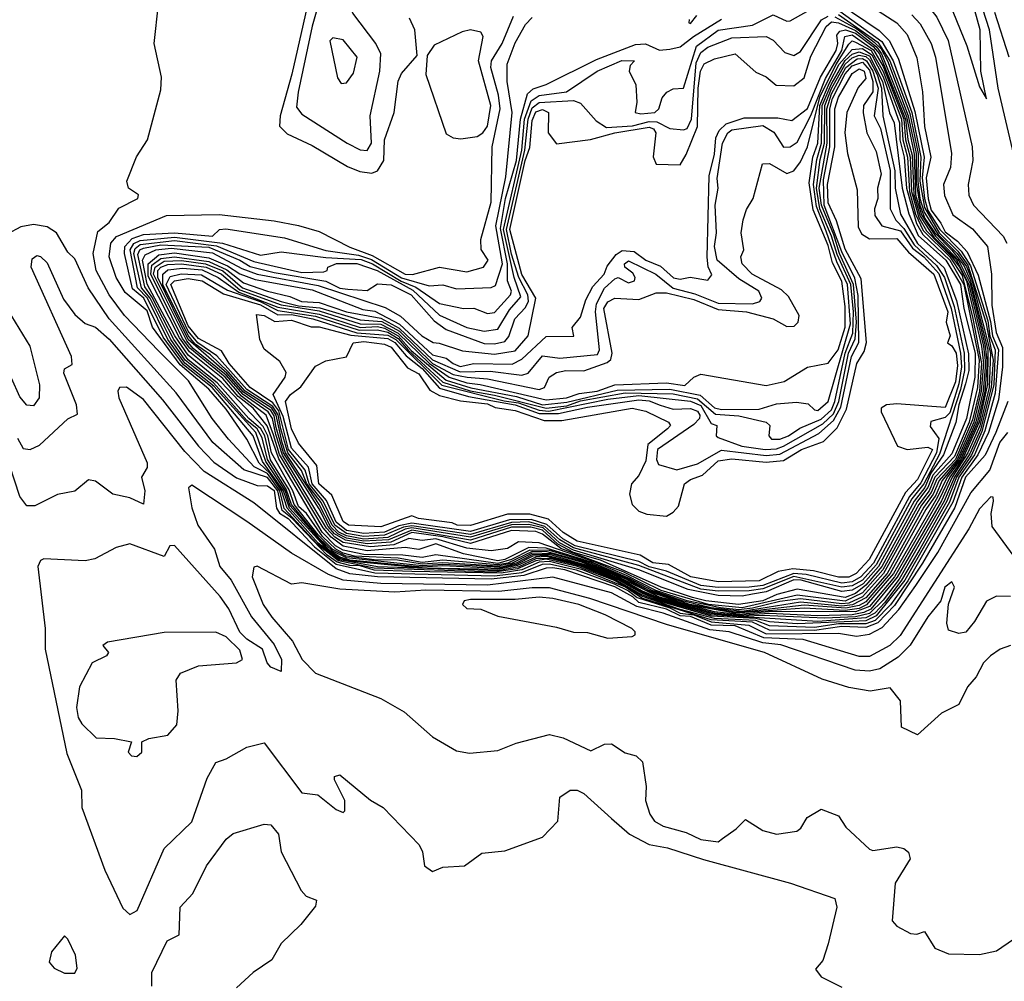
# Model space of a CAD drawing. Extents: x 1552033 to 1694788, y 811965 to 917215.
# Tile 325 of 632: x 1625705 to 1628567, y 883639 to 886434. Entities that reach past the tile are written whole.
import ezdxf

# ---------------------------------------------------------------- set-up
doc = ezdxf.new("R2010")
doc.units = 0

msp = doc.modelspace()

# ---------------------------------------------------------------- linework, layer by layer
at = {"layer": '0CON20XD'}
for points in [[(1628606, 885996), (1628549.5, 886235), (1628523.8, 886405), (1628504.8, 886465), (1628486.3, 886575), (1628479.3, 886589.3), (1628445, 886608.7), (1628356.2, 886616.2), (1628205, 886626.5), (1628155.3, 886614.7), (1628152.7, 886605), (1628170, 886585), (1628326.8, 886486.8), (1628354, 886464), (1628371.4, 886441.4), (1628404, 886374), (1628474.2, 886065), (1628475.4, 886024.6), (1628461.7, 885955), (1628464.1, 885924.1), (1628477.3, 885895), (1628563.8, 885805), (1628574.7, 885785)], [(1628298.5, 886448.5), (1628322.6, 886422.6), (1628354.6, 886365), (1628366.9, 886325), (1628413.5, 886045), (1628411.1, 886005), (1628390.4, 885955), (1628393.2, 885923.2), (1628417.5, 885867.5), (1628475, 885826.7), (1628518, 885775), (1628530.2, 885695), (1628530.6, 885605), (1628543.4, 885525), (1628561.9, 885481.9), (1628561.7, 885425), (1628550.2, 885329.8), (1628521.6, 885235), (1628490.5, 885169.5), (1628443.5, 885105), (1628417.9, 885032.1), (1628286.9, 884803.1), (1628236.7, 884733.3), (1628191.6, 884688.4), (1628165, 884678.8), (1628085, 884678.8), (1628015, 884668.2), (1627885, 884672.7), (1627845, 884688.3), (1627725, 884694.2), (1627625, 884719.8), (1627515, 884757.8), (1627433.9, 884803.9), (1627326.4, 884845), (1627235, 884866.1), (1627205, 884861.7), (1627152, 884838), (1627085, 884828.5), (1626735, 884839.8), (1626631.1, 884861.1), (1626569.9, 884909.9), (1626474, 885014), (1626461.3, 885065), (1626425.4, 885115), (1626386.6, 885135), (1626311.4, 885215), (1626264, 885275), (1626195.3, 885385), (1626109.5, 885470.5), (1626009, 885575), (1625965.1, 885635), (1625927.1, 885705), (1625918.4, 885755), (1625931.6, 885818.4), (1625964.7, 885845), (1625993.1, 885886.9), (1626048, 885915), (1626050, 885925), (1626021.2, 885945), (1626016.2, 885965), (1626044.1, 886035.9), (1626076.7, 886085), (1626115, 886230), (1626117.1, 886267.1), (1626095.7, 886365), (1626121.1, 886595)], [(1628515, 886204), (1628499, 886285), (1628497, 886405), (1628453.8, 886563.8), (1628437.4, 886577.4), (1628405, 886581.9), (1628315, 886581.7), (1628295, 886576.4), (1628296.8, 886565), (1628310.4, 886555), (1628382.7, 886512.7), (1628409.1, 886479.1), (1628458.3, 886358.3), (1628495, 886239.2), (1628515, 886204)], [(1626562.2, 886567.8), (1626495.8, 886275.8), (1626462.1, 886155), (1626460, 886125), (1626482.2, 886102.2), (1626555, 886068.3), (1626658, 886008), (1626693.2, 885993.2), (1626728.6, 885988.6)], [(1626715, 886053.8), (1626727.6, 886075), (1626723.4, 886155), (1626751.3, 886285), (1626754.5, 886335), (1626739.8, 886365), (1626673.1, 886453.1), (1626625.2, 886555.2), (1626605, 886564.1), (1626591.6, 886545), (1626555.5, 886415.5), (1626513.9, 886223.9), (1626509.9, 886179.9), (1626525, 886159.6), (1626656.8, 886075), (1626695, 886055.9), (1626715, 886053.8)], [(1628065, 886548.6), (1628255, 886425.4), (1628285, 886391), (1628313.3, 886323.3), (1628329.2, 886225), (1628335, 886124.3), (1628353.6, 886035), (1628339.9, 885975), (1628346.1, 885913.9), (1628355, 885881), (1628383, 885843), (1628395, 885817.6), (1628431.2, 885791.1), (1628459.3, 885759.3), (1628491.4, 885691.4), (1628527.5, 885557.5), (1628532.6, 885515), (1628550.3, 885475), (1628541.1, 885348.9), (1628511, 885239), (1628480.2, 885169.8), (1628435.5, 885105), (1628408, 885032), (1628278.1, 884805), (1628195, 884701.4), (1628165, 884687.6), (1628125, 884684.9), (1627965, 884678.2)], [(1628048.1, 886508.1), (1628203.1, 886403.1), (1628233.1, 886373), (1628259.8, 886319.7), (1628307.4, 886167.4), (1628333.9, 886035), (1628328.1, 885975), (1628335.2, 885914.8), (1628345, 885880), (1628379.8, 885825), (1628441.7, 885761.7), (1628469.2, 885719.2), (1628519, 885559), (1628525, 885514.5), (1628540.7, 885475), (1628537.2, 885372.8), (1628502.3, 885237.7), (1628471.5, 885168.5), (1628428.7, 885105), (1628400.6, 885035), (1628322.1, 884895), (1628268.8, 884805), (1628219.9, 884740.1), (1628190.9, 884709.1), (1628165, 884695.8), (1628025, 884685)], [(1628025, 884701.6), (1627885, 884708), (1627795, 884702.5), (1627725, 884709.6), (1627565, 884753.3), (1627515, 884773.3), (1627456.7, 884806.7), (1627357.3, 884847.3), (1627245, 884879.6), (1627195, 884879.2), (1627147.9, 884855), (1627105, 884843.1), (1626935, 884851.1), (1626875, 884847.1), (1626655, 884870.4), (1626615, 884889.5), (1626575, 884927.1), (1626495.2, 885025), (1626479.8, 885069.8), (1626425, 885155.6), (1626409.5, 885219.5), (1626395.2, 885245), (1626365, 885269.6), (1626268.6, 885378.6), (1626185.7, 885445), (1626143.8, 885505), (1626083.6, 885625), (1626058.9, 885655), (1626036.7, 885755), (1626040.7, 885769.3), (1626055, 885780.5), (1626155, 885792.2), (1626277.2, 885777.2), (1626385, 885731.8), (1626525, 885699.6), (1626588.9, 885701.1), (1626598.7, 885705), (1626600.8, 885715), (1626625.4, 885725.4), (1626685, 885726), (1626744.4, 885705), (1626848, 885648), (1626925, 885575.7), (1627005, 885539.7), (1627055, 885529.2), (1627095, 885534.6), (1627128.8, 885591.2), (1627161.6, 885628.4), (1627142.5, 885685), (1627111.2, 885825), (1627164.4, 886055), (1627172.3, 886145), (1627191.8, 886198.2), (1627215, 886213.9), (1627294.4, 886225), (1627383.2, 886285), (1627455, 886316), (1627492.5, 886315), (1627479.3, 886300.7), (1627476.7, 886285), (1627496.2, 886245), (1627498.8, 886195), (1627493.8, 886165), (1627510.6, 886160.6), (1627551.1, 886165), (1627562.5, 886175), (1627572.8, 886207.2), (1627585.9, 886224.1), (1627605, 886233.6), (1627635, 886235.3), (1627672.5, 886357.5), (1627735, 886403.6), (1627835, 886418.1), (1627895, 886448), (1627935, 886430), (1627945, 886431.1), (1628015, 886470.6)], [(1627965, 884678.2), (1627885, 884684.3), (1627845, 884694.3), (1627715, 884700.5), (1627564.1, 884744.1), (1627513.1, 884763.1), (1627435, 884807.1), (1627335, 884845.8), (1627245, 884868.8), (1627205, 884867.6), (1627155.9, 884844.1), (1627095, 884832.5), (1626745, 884844.3), (1626634.4, 884864.4), (1626572.8, 884912.8), (1626481.9, 885015), (1626466.2, 885066.2), (1626433.1, 885115), (1626401, 885145), (1626365.1, 885215), (1626305, 885302.6), (1626255, 885360.5), (1626170.8, 885430.8), (1626090.6, 885540.7), (1626075, 885587.9), (1626011.8, 885641.8), (1625985.5, 885685), (1625964.9, 885745), (1625969.6, 885785), (1625985.8, 885804.2), (1626132, 885865), (1626285, 885868.3), (1626445, 885850), (1626515, 885836.1), (1626575, 885818.6), (1626665, 885772.9), (1626729.3, 885749.3), (1626825, 885694.7), (1626846.4, 885693.6), (1626925, 885714.9), (1627005, 885701.3), (1627053.6, 885715), (1627067.1, 885735), (1627046.7, 885766.7), (1627045.5, 885795), (1627075, 885904.4), (1627078.7, 886065), (1627101.5, 886175), (1627096.9, 886215), (1627074.2, 886295), (1627076.4, 886315), (1627107.6, 886365), (1627139.9, 886445)], [(1628025, 884685), (1627715, 884704.8), (1627565, 884747.1), (1627515, 884766.2), (1627445, 884805.9), (1627345.5, 884845.5), (1627236.3, 884873.7), (1627205, 884872.5), (1627152.3, 884847.7), (1627095, 884836), (1626875, 884840), (1626665, 884860.1), (1626635, 884868.4), (1626601.4, 884891.4), (1626489, 885015), (1626471.8, 885065), (1626410.4, 885150.4), (1626383.7, 885225), (1626264, 885365), (1626180.8, 885430.8), (1626121.8, 885511.8), (1626065.6, 885625), (1626032.3, 885652.3), (1626009.3, 885755), (1626010.4, 885775), (1626031.9, 885798.1), (1626065, 885810), (1626155, 885815.2), (1626264.8, 885805.2), (1626285.9, 885824.1), (1626303.9, 885826.1), (1626475, 885800.2), (1626595, 885763.6), (1626689.7, 885749.7), (1626727.3, 885737.3), (1626815, 885684.2), (1626895, 885661.2), (1626935, 885663.9), (1626975, 885652.3), (1627075, 885655.9), (1627088.3, 885661.7), (1627108.6, 885725), (1627089.2, 885835), (1627117.7, 885977.7), (1627136.4, 886165), (1627122.1, 886255), (1627122, 886305), (1627145, 886367.4), (1627175, 886420.4), (1627195, 886440.9)], [(1627795, 884705.3), (1627725, 884712.9), (1627565, 884756.4), (1627438.1, 884818.1), (1627337.8, 884857.8), (1627251.8, 884881.8), (1627195, 884883.9), (1627136.1, 884855), (1627095.8, 884845.8), (1626935, 884856), (1626875, 884851.5), (1626803.3, 884863.3), (1626735, 884864.5), (1626653.5, 884875), (1626615, 884894.5), (1626572.6, 884937.4), (1626502.3, 885025), (1626487.9, 885067.9), (1626434, 885155), (1626417, 885225), (1626406.1, 885245), (1626371.2, 885275), (1626279, 885379), (1626195, 885445.5), (1626152.9, 885505), (1626089.3, 885629.3), (1626068.2, 885658.2), (1626047.8, 885752.2), (1626053.9, 885765), (1626065, 885770.4), (1626115, 885780), (1626255, 885772.8), (1626345, 885735.5), (1626375, 885717.1), (1626445, 885699.3), (1626595, 885674.6), (1626635, 885654.2), (1626658.6, 885651.4), (1626715, 885647.6), (1626745, 885666.2), (1626785, 885663.8), (1626842.5, 885635), (1626909.3, 885559.3), (1626944.2, 885534.2), (1627055, 885493.5), (1627085, 885491.8), (1627115, 885499.4), (1627126.8, 885513.2), (1627143.9, 885565), (1627175, 885598), (1627183.8, 885616.2), (1627181.7, 885635), (1627155.9, 885685), (1627135, 885752.8), (1627119.7, 885825), (1627173.6, 886055), (1627182.6, 886145), (1627195, 886178.4), (1627215, 886193.5), (1627315, 886199.4), (1627335, 886191.7), (1627380.8, 886140.8), (1627411, 886121), (1627486.1, 886126.1), (1627535, 886138.3), (1627557.5, 886137.5), (1627595, 886118.4), (1627634.1, 886114.1), (1627645, 886118.1), (1627657.6, 886145), (1627671.1, 886308.9), (1627685, 886338.9), (1627705, 886354.8), (1627775, 886381.6), (1627875, 886385.9), (1627894.8, 886375), (1627928.8, 886338.8), (1627955, 886330), (1627975, 886342.3), (1628035.9, 886434.1), (1628055, 886444.6)], [(1626728.6, 885988.6), (1626745, 885994.8), (1626763.2, 886025), (1626765.1, 886085), (1626793, 886165), (1626805, 886256), (1626815, 886277.5), (1626860, 886330), (1626853.6, 886405), (1626838.3, 886438.3)], [(1627650.8, 886435), (1627650, 886425), (1627655, 886422.9), (1627673.3, 886446.7)], [(1628075, 886443), (1628138.1, 886408.1), (1628189.1, 886369.1), (1628209.3, 886349.3), (1628227.6, 886315), (1628288.1, 886155), (1628310.7, 886045), (1628310.9, 885960.9), (1628321.8, 885895), (1628336.6, 885856.6), (1628365.2, 885815), (1628414.8, 885764.8), (1628449.9, 885719.9), (1628468.4, 885678.4), (1628519.3, 885475), (1628518.7, 885375), (1628493.7, 885265), (1628445.1, 885155), (1628408.4, 885105), (1628378.7, 885041.3), (1628247.6, 884815), (1628175, 884729), (1628135, 884713.4), (1627893.8, 884713.8), (1627795, 884705.3)], [(1628085, 886449.7), (1628199.4, 886369.4), (1628234.7, 886315), (1628292.1, 886162.1), (1628316.7, 886045), (1628315.6, 885965), (1628321.8, 885915), (1628334.1, 885875), (1628375, 885809.9), (1628430.5, 885755), (1628456.9, 885716.9), (1628471.6, 885681.6), (1628527.2, 885465), (1628523, 885365), (1628495.8, 885254.2), (1628461.6, 885175), (1628415.3, 885105), (1628384.2, 885035.8), (1628256.1, 884813.9), (1628178.8, 884721.2), (1628159.1, 884710.9), (1628125, 884704.9), (1628025, 884701.6)], [(1628089.5, 886459.5), (1628210.8, 886370.8), (1628243.9, 886315), (1628298.3, 886165), (1628324.8, 886035), (1628321.5, 885965), (1628335, 885888.4), (1628377.5, 885815), (1628432, 885762), (1628460.9, 885720.9), (1628513.1, 885555), (1628535.3, 885445), (1628529.3, 885365), (1628497.6, 885242.4), (1628467, 885173), (1628422, 885105), (1628392.2, 885035), (1628261.7, 884808.3), (1628215, 884747.2), (1628175, 884708.4), (1628135, 884699.1), (1628045, 884694.7)], [(1628581.5, 886325), (1628539.7, 886455)], [(1628045, 884694.7), (1627862.8, 884702.8), (1627795, 884699.7), (1627715, 884708.1), (1627565, 884750.2), (1627515, 884769.8), (1627445, 884808.9), (1627347.7, 884847.7), (1627237.1, 884877.1), (1627196.5, 884875), (1627149, 884851), (1627095, 884839.2), (1626935, 884846.7), (1626875, 884843.3), (1626665, 884863.7), (1626635, 884872.5), (1626603.9, 884893.9), (1626524.1, 884985), (1626491.3, 885021.3), (1626476.2, 885066.2), (1626419.9, 885149.9), (1626391.2, 885235), (1626269.1, 885369.1), (1626185, 885435.8), (1626135.4, 885505), (1626075.9, 885625), (1626047.4, 885655), (1626025.8, 885765), (1626036.4, 885783.6), (1626055, 885793), (1626155, 885802.4), (1626294.7, 885784.7), (1626405, 885750.2), (1626465, 885760), (1626595, 885742.9), (1626697, 885737), (1626730.2, 885725), (1626814.1, 885674.1), (1626856.8, 885656.8), (1626925, 885609.4), (1626995, 885595.4), (1627025, 885596.1), (1627065, 885580), (1627085, 885582.9), (1627131.7, 885635), (1627134.2, 885645), (1627122.6, 885675), (1627123.3, 885725), (1627102.4, 885827.6), (1627117.4, 885915), (1627148.8, 886025), (1627160.4, 886145), (1627181.5, 886218.5), (1627197.1, 886232.9), (1627235, 886246), (1627381.7, 886318.3), (1627495, 886362.6), (1627524.1, 886364.1), (1627565, 886346.2), (1627595, 886348.2), (1627625, 886355.8), (1627664.1, 886385), (1627745, 886436)], [(1627785, 884709.1), (1627641.5, 884735), (1627525.8, 884775), (1627468, 884808), (1627347.6, 884857.6), (1627237.9, 884887.9), (1627195, 884889), (1627123.8, 884855), (1627095, 884849.9), (1626935, 884863.3), (1626875, 884857), (1626805, 884869.5), (1626678.5, 884875), (1626645, 884884.1), (1626623.4, 884895), (1626585, 884931.8), (1626538.7, 884998.7), (1626515, 885019.8), (1626499, 885065), (1626436.9, 885175), (1626426.3, 885225), (1626412.2, 885252.2), (1626290.9, 885380.9), (1626195, 885459.2), (1626156, 885515), (1626075.7, 885665.7), (1626061.6, 885735), (1626069.5, 885750.5), (1626101, 885765), (1626145, 885770), (1626265, 885756.5), (1626350.7, 885710.7), (1626395, 885694.5), (1626572.1, 885662), (1626767.7, 885597.7), (1626812.3, 885572.3), (1626873.4, 885515), (1626906.4, 885496.4), (1626923.9, 885493.9), (1626991.8, 885471.8), (1627085, 885461.8), (1627145, 885471.8), (1627182.5, 885515), (1627204.8, 885625), (1627165, 885694), (1627130, 885825), (1627174, 886025), (1627187.5, 886062.5), (1627195, 886140.9), (1627205, 886166.8), (1627225, 886173.7), (1627242.4, 886165), (1627241, 886105), (1627265, 886073.7), (1627363.8, 886086.2), (1627434.6, 886105.4), (1627535, 886122), (1627547.5, 886117.5), (1627553.7, 886105), (1627546.1, 886036.1), (1627555, 886014.2), (1627625, 886012.7), (1627642.2, 886042.2), (1627675.7, 886124.3), (1627677.3, 886235), (1627684.4, 886285), (1627695, 886306.1), (1627725, 886320.3), (1627785, 886335.2), (1627845, 886282), (1627875, 886268.2), (1627904.1, 886244.1), (1627955, 886242), (1627985, 886265.2), (1628005, 886328.1), (1628048.9, 886415), (1628065, 886427.9), (1628085, 886425.2), (1628135, 886402.5), (1628195.7, 886355.7), (1628210.6, 886335), (1628283.2, 886153.2), (1628305, 886043.5), (1628309.1, 885925), (1628326.8, 885866.8), (1628366.9, 885805), (1628435, 885733.5), (1628467.6, 885667.6), (1628511.9, 885485), (1628517.4, 885435), (1628510.4, 885355), (1628489, 885265), (1628440.2, 885155), (1628401.2, 885105), (1628373.3, 885046.7), (1628244.8, 884825), (1628166.7, 884733.3), (1628145, 884723.1), (1628105, 884716.9), (1627985, 884723.5), (1627855, 884714.4), (1627785, 884709.1)], [(1627785, 884712.2), (1627652.9, 884735), (1627534, 884775), (1627470.4, 884810.3), (1627357.3, 884857.3), (1627245, 884891.4), (1627187.4, 884892.6), (1627134.7, 884865), (1627095, 884854), (1626915, 884879.3), (1626875, 884871.4), (1626818.4, 884878.4), (1626705, 884880), (1626645, 884893), (1626622.9, 884905), (1626584.3, 884945), (1626457.9, 885157.8), (1626441.3, 885205), (1626424.1, 885254.1), (1626383.1, 885305), (1626339.4, 885339.4), (1626295, 885391.1), (1626198.8, 885468.8), (1626169.2, 885509.2), (1626078.7, 885688.7), (1626078, 885725), (1626108.8, 885751.2), (1626155, 885756.7), (1626255, 885742.1), (1626308.8, 885718.8), (1626345, 885695.3), (1626389.2, 885679.2), (1626555, 885649.4), (1626702.4, 885592.4), (1626736.9, 885586.9), (1626809.1, 885549.1), (1626905, 885460.7), (1626945, 885450.3), (1626965.1, 885435), (1626985, 885426.2), (1627025, 885434.6), (1627136.8, 885433.2), (1627165, 885447.6), (1627235, 885513.4), (1627315.3, 885514.7), (1627310.5, 885539.5), (1627335, 885570), (1627350.3, 885619.7), (1627371.4, 885658.6), (1627403.7, 885695), (1627412.5, 885717.5), (1627438.5, 885751.5), (1627456.5, 885763.5), (1627490.7, 885760.7), (1627525, 885735.1), (1627568.1, 885718.1), (1627605.8, 885684.2), (1627625, 885680.5), (1627653.6, 885686.4), (1627705, 885677.5), (1627716.9, 885693.1), (1627706.5, 885716.5), (1627703.8, 885743.8), (1627709.6, 885980.4), (1627725, 886043.6), (1627729, 886091), (1627738, 886112), (1627758.7, 886131.3), (1627811.4, 886148.6), (1627908.8, 886148.8), (1627949.1, 886140.9), (1627995, 886175.8), (1628033.1, 886266.9), (1628078.1, 886345), (1628083.5, 886365), (1628080.6, 886389.4), (1628088.7, 886401.3), (1628105.5, 886404.5), (1628134.3, 886395), (1628186.3, 886356.3), (1628204, 886335), (1628280.1, 886145), (1628286.4, 886086.4), (1628299, 886041), (1628304, 885926), (1628323, 885863), (1628362.7, 885802.7), (1628427.1, 885737.1), (1628464.2, 885665), (1628506.7, 885485), (1628512.1, 885435), (1628505.5, 885355), (1628484.4, 885265.6), (1628471.1, 885235), (1628435.3, 885155), (1628386.8, 885095), (1628367.8, 885052.2), (1628338.8, 885011.2), (1628235.5, 884825), (1628165, 884742.8), (1628145, 884731.4), (1628106.5, 884723.5), (1627985, 884732.8), (1627825, 884714.2), (1627785, 884712.2)], [(1627805, 884714.6), (1627715, 884724.7), (1627635, 884744.1), (1627543, 884775), (1627479.7, 884809.7), (1627367.3, 884857.3), (1627235, 884898.5), (1627185, 884900), (1627115.6, 884865), (1627095, 884861.8), (1626995, 884882.2), (1626915, 884911.3), (1626865, 884894.6), (1626825, 884900.4), (1626715, 884891), (1626645, 884904.2), (1626609.9, 884929.9), (1626587.4, 884957.4), (1626460.5, 885170.5), (1626442.6, 885227.4), (1626421, 885285), (1626350, 885340), (1626302, 885395), (1626199.2, 885479.2), (1626178.2, 885508.2), (1626085.5, 885695), (1626089.3, 885720.7), (1626115, 885740.7), (1626155, 885745.1), (1626255, 885731.1), (1626307.4, 885707.4), (1626355, 885669.7), (1626425.2, 885645), (1626490, 885630), (1626523.8, 885615), (1626575, 885612.7), (1626655, 885585.1), (1626755, 885567.2), (1626808, 885538), (1626905, 885445.6), (1626985, 885410.6), (1627072.4, 885412.4), (1627165, 885400.7), (1627182.6, 885407.4), (1627225, 885457.7), (1627275, 885450.4), (1627385, 885461.4), (1627390.6, 885475), (1627378.7, 885585), (1627381.2, 885608.8), (1627405, 885654.4), (1627435, 885681.4), (1627445, 885684.8), (1627475, 885669.4), (1627491.8, 885675), (1627494.1, 885685), (1627487.6, 885697.6), (1627464.2, 885715), (1627463.2, 885725), (1627475, 885733), (1627554.4, 885695), (1627604.1, 885654.1), (1627667.7, 885637.7), (1627735, 885610), (1627835, 885608.4), (1627856.6, 885615), (1627862.5, 885625), (1627853.8, 885645), (1627795, 885681.1), (1627732.6, 885735), (1627724.8, 885775), (1627730.9, 885815), (1627727.1, 885895), (1627735.1, 885945), (1627732.5, 885972.5), (1627747.8, 886075), (1627763.4, 886105), (1627775, 886114.4), (1627865, 886126.4), (1627897.5, 886107.5), (1627925, 886064), (1627945, 886064.8), (1627965, 886078.7), (1628005, 886156.1), (1628047, 886263), (1628095.3, 886345), (1628103.3, 886385), (1628125, 886390.2), (1628187.1, 886347.1), (1628215, 886298.7), (1628274.9, 886145), (1628279.8, 886085), (1628293.1, 886035), (1628297.4, 885935), (1628319, 885859), (1628340.8, 885820.8), (1628415, 885745.4), (1628436.8, 885715), (1628456.9, 885675), (1628465.7, 885634.3), (1628501.1, 885485), (1628506.9, 885435), (1628500.2, 885355), (1628478.7, 885265), (1628429.8, 885155), (1628377.6, 885095), (1628360.7, 885055), (1628332.8, 885017.2), (1628226.2, 884825), (1628165, 884754.4), (1628126.2, 884733.8), (1628095, 884729.7), (1627975, 884741.5), (1627805, 884714.6)], [(1626639.1, 886249.1), (1626655, 886251.1), (1626675, 886278.6), (1626685.6, 886325), (1626645, 886375.3), (1626615, 886381.2), (1626606.7, 886373.3), (1626628.8, 886265), (1626639.1, 886249.1)], [(1626987.6, 886087.6), (1627035, 886094.8), (1627051.4, 886105), (1627065.1, 886124.9), (1627074.2, 886185), (1627038.7, 886315), (1627052.5, 886385), (1627045, 886397.8), (1627015, 886404.6), (1626990.8, 886399.2), (1626909.6, 886360.4), (1626889.5, 886330.5), (1626885.3, 886275), (1626945, 886102.5), (1626965, 886090.5), (1626987.6, 886087.6)], [(1627795, 884719.2), (1627741.7, 884725), (1627645, 884745), (1627553.7, 884775), (1627469.2, 884819.2), (1627377.7, 884857.7), (1627215, 884913.5), (1627155, 884917.1), (1627122.6, 884897.4), (1627075, 884890.4), (1627005, 884898.2), (1626915, 884925.9), (1626875, 884920.7), (1626836.4, 884926.4), (1626792.1, 884907.9), (1626725, 884902.4), (1626645.3, 884915.3), (1626620.7, 884930.7), (1626596.9, 884956.9), (1626468.7, 885168.7), (1626449, 885229), (1626439.4, 885275), (1626427.3, 885295), (1626354.5, 885344.5), (1626305, 885400.7), (1626209, 885479), (1626190.6, 885500.6), (1626094.2, 885695), (1626098.3, 885715), (1626125, 885732.7), (1626175, 885734.1), (1626245, 885724.6), (1626295, 885704.5), (1626352, 885655), (1626465, 885615.5), (1626515, 885602.8), (1626577.3, 885597.3), (1626695, 885561.7), (1626757.1, 885557.1), (1626808.6, 885528.6), (1626905.2, 885435), (1626965, 885402.8), (1627005.8, 885395.8), (1627065, 885390.8), (1627215, 885359.8), (1627230, 885365), (1627244.5, 885395.5), (1627265, 885409.2), (1627292.5, 885415), (1627345, 885413.8), (1627412.2, 885437.8), (1627423.1, 885446.9), (1627427, 885465), (1627402.8, 885595), (1627415, 885614.6), (1627435, 885625.3), (1627505, 885620.7), (1627555, 885640.6), (1627585, 885640.5), (1627665, 885620.9), (1627735, 885592.3), (1627817.6, 885585), (1627895.1, 885565.1), (1627935, 885542.5), (1627956.7, 885543.3), (1627968.2, 885555), (1627970.6, 885575), (1627940.1, 885630.1), (1627919.3, 885649.3), (1627834.4, 885695), (1627804.7, 885725), (1627801.4, 885745), (1627810, 885765), (1627801.9, 885815), (1627807.6, 885852.4), (1627817.4, 885882.6), (1627837.2, 885915), (1627864.7, 886015.3), (1627885, 886016.3), (1627935, 885987), (1627955, 885994.8), (1627975, 886021.6), (1627994.8, 886065.2), (1628030.9, 886209.1), (1628077.2, 886302.8), (1628115, 886363), (1628125, 886372.4), (1628135, 886369.3), (1628179.9, 886345), (1628215, 886283.6), (1628268.4, 886145), (1628272.3, 886085), (1628285.8, 886035), (1628291.4, 885935), (1628309.2, 885869.2), (1628331.7, 885821.7), (1628408.6, 885745), (1628445, 885690.5), (1628476, 885566), (1628501.1, 885435), (1628495, 885355.1), (1628475, 885270.9), (1628425, 885156.5), (1628371, 885099), (1628355, 885060.6), (1628326.8, 885023.2), (1628216.5, 884825), (1628155, 884756.8), (1628115, 884738.6), (1628095, 884736.2), (1627975, 884751), (1627915, 884743.7), (1627835, 884723.9), (1627795, 884719.2)], [(1627805, 884724.6), (1627707.2, 884735), (1627570.1, 884775), (1627459.2, 884829.2), (1627277.5, 884897.5), (1627225, 884939.1), (1627205, 884947.1), (1627135, 884949.7), (1627015, 884911.6), (1626935, 884931.3), (1626845, 884943.5), (1626784.2, 884915.8), (1626715, 884910.8), (1626651.5, 884921.6), (1626619.9, 884939.9), (1626601.5, 884961.5), (1626575, 885012.9), (1626471.5, 885175), (1626450.7, 885249.3), (1626445, 885282.7), (1626435, 885298.4), (1626355, 885351.5), (1626306.9, 885406.9), (1626195, 885505), (1626106.2, 885685), (1626106.3, 885705), (1626115, 885715.3), (1626135, 885723), (1626175.5, 885724.5), (1626246.5, 885715), (1626291.6, 885695), (1626345, 885649.4), (1626465, 885605.3), (1626575, 885587.8), (1626695, 885550.1), (1626755, 885549.3), (1626805, 885523.5), (1626895.8, 885435), (1626953.1, 885395), (1627005, 885378.5), (1627043.6, 885373.6), (1627235, 885329.2), (1627294.2, 885335), (1627331.7, 885348.3), (1627383.1, 885355), (1627435, 885373.4), (1627585, 885379), (1627638.7, 885371.3), (1627665, 885395.1), (1627685, 885403.6), (1627875, 885371.1), (1627927.2, 885382.8), (1627995, 885424.8), (1628055, 885436.5), (1628084.3, 885475), (1628105, 885540.6), (1628105, 885601.1), (1628095, 885673.9), (1628067.6, 885727.6), (1628055, 885778.4), (1628011.8, 885881.8), (1627999.8, 885959.8), (1628010.9, 886035), (1628024.7, 886075), (1628030.9, 886185), (1628058.8, 886251.2), (1628086.9, 886305), (1628125, 886347.2), (1628155, 886350.5), (1628181.7, 886331.7), (1628215, 886268.1), (1628262.7, 886135), (1628263.3, 886085), (1628276.2, 886035), (1628282.6, 885945), (1628312.3, 885842.3), (1628330.4, 885810.4), (1628409.1, 885735), (1628449.2, 885665), (1628494.2, 885445), (1628489.2, 885365), (1628474.7, 885304.7), (1628465.5, 885265), (1628422.2, 885165), (1628365.1, 885104.9), (1628348.6, 885065), (1628318.4, 885025), (1628214.5, 884835.5), (1628155, 884768.9), (1628105, 884744.2), (1627965, 884761.4), (1627805, 884724.6)], [(1627794.9, 884735.1), (1627699.1, 884745), (1627660.4, 884755), (1627569.6, 884785), (1627393.4, 884863.4), (1627315, 884886.2), (1627269.6, 884909.5), (1627225, 884950.2), (1627191, 884959), (1627135, 884959), (1627015, 884921.9), (1626845, 884951), (1626777.3, 884922.7), (1626705, 884918.3), (1626655, 884927.7), (1626630, 884940), (1626609.7, 884959.7), (1626575.5, 885025.5), (1626477.6, 885175), (1626467.8, 885205), (1626450.4, 885285), (1626437.5, 885305), (1626359.9, 885355), (1626311, 885411), (1626259.8, 885459.8), (1626215, 885490.9), (1626195, 885516.4), (1626121.2, 885665), (1626120.9, 885695), (1626135, 885707.1), (1626178, 885712), (1626235, 885706.9), (1626282, 885685), (1626342.2, 885642.2), (1626455, 885599), (1626575, 885578.8), (1626695, 885539.7), (1626745, 885542.6), (1626765, 885537.3), (1626805, 885515.9), (1626843.2, 885473.2), (1626945, 885386.3), (1627015.9, 885364.1), (1627148.9, 885338.9), (1627225, 885314.8), (1627295, 885322.3), (1627442, 885358), (1627595, 885360.9), (1627682.8, 885342.8), (1627725, 885306.4), (1627745, 885301.2), (1627855, 885301.9), (1627905, 885318.1), (1627963.1, 885323.1), (1627997.4, 885317.4), (1628015, 885300.5), (1628025, 885298.7), (1628055.6, 885325), (1628119.9, 885550.1), (1628111.6, 885665), (1628080.6, 885730.6), (1628049.7, 885819.7), (1628021.2, 885891.2), (1628012.4, 885955), (1628022.5, 886027.5), (1628036.1, 886075), (1628037.9, 886185), (1628063.7, 886246.3), (1628105, 886316.1), (1628125, 886333.9), (1628145, 886340.9), (1628175, 886328.8), (1628213, 886255), (1628233.8, 886163.8), (1628247.1, 886135), (1628270.4, 885945), (1628289.6, 885869.6), (1628317.1, 885807.1), (1628397.5, 885735), (1628439.5, 885665), (1628449.5, 885595), (1628482.6, 885465), (1628481.9, 885395), (1628457.3, 885275), (1628415, 885172.7), (1628359.6, 885110.4), (1628345, 885074.8), (1628314.8, 885035), (1628211, 884845), (1628165, 884790.9), (1628135, 884766.9), (1628105, 884755.2), (1627965, 884779.3), (1627906, 884764), (1627865, 884744.9), (1627794.9, 884735.1)], [(1627805, 884758.9), (1627735, 884760.3), (1627648.1, 884778.1), (1627504.7, 884835), (1627315, 884892.2), (1627274.3, 884914.3), (1627227, 884957), (1627185, 884967.6), (1627135, 884966.4), (1627015, 884930.2), (1626845, 884957.4), (1626825, 884953.9), (1626775, 884929.8), (1626705.1, 884924.9), (1626654.5, 884934.5), (1626633, 884945), (1626613.1, 884965), (1626580.8, 885030.8), (1626539.5, 885085), (1626523.7, 885123.7), (1626484, 885175), (1626463.5, 885245), (1626456.1, 885286.1), (1626440.5, 885310.5), (1626365, 885359.8), (1626277.6, 885457.6), (1626222.2, 885495), (1626195, 885529.1), (1626130.6, 885665), (1626142.4, 885687.6), (1626174, 885696), (1626232.8, 885692.8), (1626308.5, 885648.5), (1626403.8, 885615), (1626455, 885588.9), (1626565, 885572.5), (1626691.6, 885531.6), (1626745, 885533.1), (1626775, 885525.8), (1626805, 885507.7), (1626833.7, 885473.7), (1626935, 885380.8), (1627014.3, 885355.7), (1627085, 885342.9), (1627235, 885305.2), (1627295, 885312.5), (1627335, 885326.1), (1627465, 885349.8), (1627605, 885346.7), (1627675, 885332.3), (1627727.5, 885287.5), (1627795, 885283), (1627874.6, 885265), (1627885.4, 885255), (1627883.1, 885225), (1627890, 885215), (1627914.3, 885215), (1627940.3, 885225), (1627973, 885247), (1628035, 885273.1), (1628065, 885300.6), (1628075, 885325), (1628104.7, 885465.3), (1628126.4, 885523.6), (1628128.5, 885585), (1628120.8, 885665), (1628081.7, 885751.7), (1628065.2, 885805), (1628031.3, 885885), (1628021.3, 885945), (1628031.9, 886028.1), (1628044.5, 886075), (1628045.1, 886185), (1628065, 886234.6), (1628105, 886305.3), (1628125, 886323.2), (1628145, 886331.2), (1628165, 886327.3), (1628175, 886317.4), (1628197.8, 886275), (1628210, 886235), (1628214.3, 886155), (1628249, 885995), (1628249.9, 885945), (1628265, 885869), (1628315, 885784.3), (1628392.7, 885712.7), (1628428.4, 885618.4), (1628463.1, 885463.1), (1628464.1, 885415), (1628454, 885376), (1628434.9, 885315), (1628426.5, 885263.5), (1628390.6, 885169.4), (1628353.9, 885116.1), (1628335.8, 885074.2), (1628305.2, 885035), (1628201.7, 884845), (1628156.7, 884795), (1628125, 884776.2), (1628095, 884772.2), (1627976.9, 884805), (1627955, 884805.9), (1627875, 884771.4), (1627835, 884764.8), (1627805, 884758.9)], [(1627735, 884773.5), (1627685, 884779.3), (1627505, 884848), (1627315, 884898.9), (1627275, 884922.2), (1627231.7, 884961.7), (1627185, 884974.5), (1627135, 884973.4), (1627015, 884938.2), (1626845, 884963.3), (1626820.5, 884959.5), (1626765, 884936), (1626705, 884932), (1626655, 884941.2), (1626621.1, 884965), (1626587.3, 885035), (1626546.3, 885085), (1626534.8, 885125), (1626485.9, 885185), (1626466.9, 885263.1), (1626457.7, 885297.7), (1626440.6, 885320.6), (1626374.3, 885365), (1626314, 885435), (1626291.5, 885471.5), (1626225, 885508), (1626195, 885545), (1626143.7, 885665), (1626155, 885675.4), (1626195, 885682.4), (1626235, 885675.8), (1626297.4, 885637.4), (1626405, 885605.6), (1626455, 885576.9), (1626495, 885577.6), (1626556.5, 885565), (1626684.5, 885524.5), (1626775, 885517.7), (1626797.8, 885505), (1626931.7, 885371.7), (1627113.6, 885326.4), (1627155, 885320.5), (1627215, 885299.2), (1627243, 885297), (1627415, 885331.4), (1627505, 885342.1), (1627655.2, 885325.2), (1627685, 885313), (1627715, 885260.9), (1627731.2, 885255), (1627729.2, 885225), (1627735, 885220), (1627803.7, 885195), (1627871.8, 885185), (1627905, 885186.7), (1627925, 885194.7), (1628040.1, 885259.9), (1628071, 885289), (1628086.4, 885325), (1628114.3, 885465), (1628133.2, 885506.8), (1628137.1, 885555), (1628129.2, 885665), (1628088.5, 885755), (1628071.3, 885808.7), (1628035.7, 885895), (1628029.3, 885945), (1628052.2, 886075), (1628050.8, 886175), (1628065, 886219.2), (1628106.7, 886295), (1628139.8, 886320.2), (1628155, 886321.8), (1628167, 886315), (1628185.3, 886285), (1628200.2, 886235), (1628188.7, 886155), (1628207.7, 886117.7), (1628235, 885996), (1628235.8, 885885), (1628251.4, 885851.4), (1628275, 885827.5), (1628305, 885780.2), (1628370.1, 885720.1), (1628392.9, 885685), (1628421, 885601), (1628450.1, 885465), (1628451.7, 885415), (1628440.1, 885359.9), (1628378.8, 885171.2), (1628333, 885085), (1628298.7, 885041.3), (1628195, 884850.1), (1628155, 884805.7), (1628125, 884788.6), (1628095, 884785.2), (1627955, 884816.2), (1627865, 884780), (1627825, 884774.6), (1627735, 884773.5)], [(1627735, 884783.8), (1627685, 884789.9), (1627585, 884831.8), (1627535, 884843.9), (1627505, 884860), (1627319.8, 884905), (1627284.1, 884925), (1627237.5, 884967.5), (1627192.1, 884982.1), (1627129, 884981), (1627015, 884947.1), (1626845, 884970.8), (1626806.8, 884963.2), (1626765, 884944.4), (1626705, 884941), (1626655, 884949.8), (1626625, 884973.9), (1626597, 885037), (1626554.7, 885085), (1626544.2, 885134.2), (1626495, 885188.7), (1626471.1, 885281.1), (1626441.2, 885345), (1626476.2, 885395), (1626479, 885409), (1626461, 885441), (1626415, 885477.1), (1626402.9, 885505), (1626392.9, 885577.1), (1626415, 885574.5), (1626446.8, 885556.8), (1626495, 885560.8), (1626551.8, 885541.8), (1626575, 885541.4), (1626667.7, 885517.7), (1626775, 885508), (1626795, 885496.3), (1626827.9, 885457.8), (1626875, 885420.1), (1626925, 885363.4), (1627009.4, 885339.4), (1627145, 885314.8), (1627215, 885289.7), (1627270.7, 885289.3), (1627355, 885308.2), (1627505, 885329.7), (1627535, 885326.3), (1627566.4, 885313.6), (1627605, 885302.1), (1627655, 885304.5), (1627675, 885296.5), (1627681.7, 885285), (1627680.9, 885275), (1627665, 885257.3), (1627558.7, 885185), (1627555.9, 885155.9), (1627561.7, 885141.7), (1627615, 885125.9), (1627675, 885143.4), (1627745, 885183.1), (1627875, 885167.5), (1627915, 885171.2), (1628028, 885232), (1628070.7, 885269.3), (1628092.3, 885307.7), (1628123.4, 885455), (1628144.1, 885495.9), (1628142.6, 885632.6), (1628132.9, 885682.9), (1628095, 885759.4), (1628043.9, 885895), (1628041.5, 885968.5), (1628060.3, 886065), (1628059.9, 886175), (1628068, 886205), (1628105, 886276.8), (1628125, 886299.9), (1628155, 886310.9), (1628175, 886288), (1628185.2, 886254.8), (1628185.4, 886225), (1628157.8, 886185), (1628156.8, 886163.2), (1628167.3, 886105), (1628195, 886050.9), (1628209, 885985), (1628198.7, 885945), (1628199.6, 885915), (1628189.4, 885885), (1628190.7, 885865), (1628211.2, 885835), (1628265, 885820.2), (1628300.2, 885770.2), (1628333.1, 885745), (1628376.5, 885696.5), (1628413.1, 885595), (1628439.9, 885465), (1628442.6, 885425), (1628435, 885376.1), (1628408.4, 885291.6), (1628395, 885278), (1628353.4, 885266.6), (1628351.5, 885251.5), (1628377.3, 885217.3), (1628370.2, 885175), (1628325, 885088.3), (1628291.4, 885048.6), (1628186.7, 884855), (1628149.9, 884815), (1628125, 884800.6), (1628095, 884796.3), (1627991.6, 884821.6), (1627955, 884824.7), (1627865, 884790.1), (1627825, 884784.7), (1627735, 884783.8)], [(1627735, 884800.1), (1627656, 884815), (1627590.5, 884850.5), (1627545, 884855.8), (1627508.4, 884878.4), (1627325, 884919), (1627285, 884943.5), (1627242.3, 884982.3), (1627187.5, 884997.5), (1627122.5, 884997.5), (1627015, 884964.4), (1626976.2, 884965), (1626962.3, 884972.3), (1626864.2, 884985), (1626845, 884992.5), (1626755, 884960.2), (1626660.6, 884965), (1626645, 884975.9), (1626612, 885052), (1626574.1, 885085), (1626568.2, 885138.2), (1626515, 885203.5), (1626494.6, 885245.4), (1626477.6, 885325), (1626491.6, 885345), (1626522.5, 885367.5), (1626565, 885427.2), (1626595, 885443.3), (1626655, 885454.4), (1626674.4, 885495.6), (1626705, 885499.1), (1626765, 885491.1), (1626785, 885482.9), (1626832, 885422), (1626865, 885405.1), (1626897.3, 885357.3), (1626925, 885341.6), (1626986.5, 885326.5), (1627065, 885318.1), (1627087, 885307), (1627145, 885298.1), (1627229.2, 885269.2), (1627280.7, 885269.3), (1627485, 885305.4), (1627525, 885296.1), (1627590.9, 885265), (1627596.6, 885255), (1627588.4, 885245), (1627530.4, 885199.6), (1627525, 885152.1), (1627505, 885109.6), (1627483.8, 885085), (1627477.5, 885055), (1627485.5, 885025.5), (1627505, 885005.8), (1627527.6, 884997.6), (1627585, 884991.4), (1627605, 885002.5), (1627620, 885020), (1627637.3, 885085), (1627655, 885098.3), (1627689.6, 885110.4), (1627735, 885152.2), (1627775, 885158.1), (1627875, 885148.4), (1627925, 885152.7), (1627978.1, 885185), (1628041.8, 885208.2), (1628081.6, 885248.4), (1628108, 885302), (1628138.1, 885435), (1628159.7, 885470.3), (1628166.5, 885496.5), (1628150.9, 885680.9), (1628105, 885767.7), (1628079.4, 885849.4), (1628055, 885901.9), (1628053.5, 885955), (1628074.8, 886065), (1628074.2, 886175), (1628085, 886209.4), (1628125, 886277.8), (1628145, 886291.7), (1628159.4, 886285), (1628165, 886263.1), (1628142.3, 886237.7), (1628109, 886165), (1628103.2, 886105), (1628111.3, 886045), (1628139.5, 885939.5), (1628142.3, 885832.3), (1628152.4, 885812.4), (1628175, 885797.6), (1628255, 885798.2), (1628288.9, 885758.9), (1628362.6, 885695), (1628402.6, 885585), (1628398.3, 885555), (1628409.7, 885515), (1628402.5, 885495), (1628415, 885486.5), (1628427.2, 885465), (1628430.7, 885429.3), (1628425, 885382.2), (1628395, 885307), (1628255, 885317.8), (1628224.5, 885314.5), (1628209.3, 885305), (1628209.1, 885295), (1628256.8, 885195), (1628284.7, 885184.7), (1628345, 885192.1), (1628358.1, 885185), (1628315, 885098.3), (1628279.6, 885060.4), (1628174, 884865), (1628136.1, 884825), (1628115, 884814.5), (1628085, 884813.9), (1628012.3, 884832.3), (1627952.1, 884837.9), (1627909.9, 884830.1), (1627855, 884803), (1627735, 884800.1)], [(1628577.5, 885325), (1628542.4, 885235), (1628511.3, 885168.7), (1628454.6, 885105), (1628423.1, 885016.9), (1628329.7, 884855), (1628248.4, 884731.6), (1628199.1, 884680.9), (1628165, 884668), (1628095, 884670.2), (1628015, 884659.3), (1627885, 884660.5), (1627835, 884683), (1627715, 884690.5), (1627513.4, 884753.4), (1627466.2, 884785), (1627341.8, 884835), (1627245, 884859.5), (1627215, 884857.8), (1627164.6, 884835.4), (1627104.2, 884825.8), (1626845, 884830.4), (1626735, 884834.4), (1626695, 884846.6), (1626665, 884847.5), (1626627.5, 884857.5), (1626598.4, 884878.4), (1626496.8, 884985), (1626468, 885008), (1626455.3, 885065), (1626425, 885103.7), (1626355.9, 885125.9), (1626266.1, 885205), (1626159.6, 885349.6), (1625965.1, 885565.1), (1625903.6, 885655), (1625865, 885739.5), (1625845, 885758.2), (1625811.7, 885815), (1625785, 885832.3), (1625745, 885839.1), (1625707.8, 885832.2), (1625668.6, 885811.4)], [(1625698.1, 885218.1), (1625715, 885188.2), (1625735, 885184.7), (1625762.5, 885197.5), (1625845, 885273.8), (1625872.3, 885287.7), (1625870, 885315), (1625833, 885407), (1625835, 885420), (1625857.5, 885432.5), (1625855.3, 885455), (1625737.8, 885715), (1625740.8, 885739.2), (1625755, 885748.8), (1625765, 885746.2), (1625785, 885728.1), (1625832.1, 885622.1), (1625865, 885577.4), (1625895, 885551.3), (1625925, 885540.3), (1625965, 885505.7), (1626119.6, 885329.6), (1626224.1, 885195), (1626268.7, 885148.7), (1626335, 885103), (1626395, 885080.4), (1626425, 885079.4), (1626445, 885065.6), (1626451.5, 885015), (1626459.8, 884999.8), (1626485.2, 884985), (1626561.9, 884901.9), (1626625, 884851.4), (1626736.8, 884826.8), (1627085, 884818.2), (1627165, 884828), (1627225, 884851.6), (1627245, 884853.1), (1627322.8, 884835), (1627432.8, 884795), (1627475, 884774.5), (1627499.5, 884755), (1627594.9, 884725), (1627625, 884709.5), (1627665.1, 884705), (1627715, 884683.9), (1627824.7, 884675), (1627875, 884649.4), (1628085, 884651.6), (1628137.5, 884642.5), (1628175, 884648.2), (1628211.9, 884668.1), (1628260.2, 884719.8), (1628310, 884790), (1628373.8, 884886.2), (1628470.4, 885059.6), (1628525.6, 885125), (1628554.1, 885205), (1628577.1, 885235)], [(1625745, 885311.8), (1625725, 885314.2), (1625705, 885338.2), (1625607.5, 885555), (1625604.4, 885585.6), (1625615, 885618), (1625625, 885627.8), (1625645, 885618.4), (1625670.3, 885590.3), (1625733.9, 885485), (1625762.7, 885372.7), (1625761, 885335), (1625745, 885311.8)], [(1628617.1, 884845), (1628531.5, 884961.5), (1628529, 884999), (1628536.3, 885035), (1628535, 885046.9), (1628528, 885048), (1628495, 885013), (1628464.1, 884955), (1628264.5, 884645), (1628234.4, 884615), (1628175, 884583.3), (1628145, 884583.6), (1627982.9, 884632.9), (1627868.2, 884638.2), (1627785, 884672.5), (1627715, 884674.4), (1627655, 884700.2), (1627625, 884702.1), (1627585, 884720.9), (1627505, 884740.2), (1627486.8, 884756.8), (1627435, 884785.8), (1627289.5, 884835), (1627255, 884841.4), (1627235, 884840.4), (1627170.7, 884819.3), (1627075, 884808.5), (1626745, 884814.7), (1626665, 884823.3), (1626625, 884838.4), (1626385, 885029.7), (1626241, 885121), (1626185, 885179.1), (1626065, 885330.4), (1626015, 885366.2), (1625995, 885365.6), (1625990, 885355), (1625993.4, 885335), (1626075, 885146.2), (1626075, 885132.5), (1626058.9, 885105), (1626068.4, 885065), (1626065, 885025.8), (1626025, 885044.7), (1625975.7, 885055.7), (1625925, 885093.1), (1625905, 885097.1), (1625865, 885064.4), (1625815, 885054.5), (1625748.3, 885021.7), (1625725, 885021.8), (1625705, 885048.2), (1625645, 885229.4)], [(1628585, 884757.8), (1628545, 884758.8), (1628515.3, 884744.7), (1628480.7, 884685), (1628455, 884653.8), (1628435, 884650), (1628405, 884660), (1628400.4, 884680.4), (1628404.7, 884735.3), (1628422.1, 884785), (1628415, 884800.5), (1628394.5, 884785), (1628383, 884745), (1628345, 884698.3), (1628294, 884616), (1628258.4, 884581.6), (1628205, 884547.3), (1628175, 884541), (1628133.5, 884543.5), (1627917.6, 884617.6), (1627865, 884623.4), (1627767.1, 884655), (1627710.9, 884660.9), (1627575, 884709.9), (1627498.9, 884728.9), (1627425, 884768.6), (1627255, 884813.6), (1627065, 884790.9), (1626754.6, 884795.4), (1626645.1, 884805.1), (1626602.1, 884822.1), (1626495, 884884.1), (1626365, 884976.3), (1626205, 885081.4), (1626195.9, 885074.1), (1626204.8, 885015.2), (1626222.6, 884965), (1626270.9, 884895), (1626286.2, 884845), (1626319.6, 884805), (1626378.6, 884698.6), (1626445, 884618.1), (1626465.4, 884575), (1626465, 884540), (1626435, 884552.5), (1626424.5, 884565), (1626410.6, 884605), (1626365, 884633.4), (1626345, 884654.4), (1626312.3, 884722.3), (1626287.4, 884757.4), (1626155, 884905.9), (1626140.8, 884905), (1626125, 884874.5), (1626025, 884910.8), (1625985, 884900.4), (1625923, 884867), (1625895, 884862), (1625835, 884864.6), (1625775, 884867.1), (1625765, 884862.5), (1625757.5, 884845), (1625778.6, 884665), (1625779.2, 884605), (1625841.8, 884301.8), (1625884.7, 884194.7), (1625885.6, 884145), (1625952.4, 883962.4), (1626005, 883852.2), (1626025, 883833.6), (1626046.4, 883845), (1626124.8, 884025.2), (1626205, 884102.9), (1626250.2, 884229.8), (1626274.7, 884275.3), (1626305, 884285.7), (1626365, 884320.4), (1626415, 884332.2), (1626525, 884186.9), (1626571.3, 884181.3), (1626625, 884138.8), (1626645, 884130), (1626650, 884135), (1626650, 884165), (1626620, 884225), (1626620, 884235), (1626635, 884240), (1626725, 884166), (1626761.2, 884145), (1626865.8, 884035.8), (1626875.7, 884015.7), (1626881.4, 883975), (1626905, 883958.5), (1626935, 883970.9), (1626998.1, 883975), (1627048.1, 884011.9), (1627115, 884018.4), (1627225, 884058), (1627269.1, 884105), (1627275.4, 884174.6), (1627305, 884194.6), (1627325, 884194.7), (1627345, 884185.3), (1627425, 884113.1), (1627477.5, 884067.5), (1627535, 884037.4), (1627587.8, 884027.8), (1627693.1, 883993.1), (1627945.5, 883925), (1628075, 883880), (1628080, 883855), (1628055, 883748.8), (1628039.6, 883700.4), (1628018, 883675), (1628035, 883652), (1628095, 883622)], [(1628585, 884615.5), (1628555, 884604.5), (1628527.1, 884585), (1628506.9, 884565), (1628485.4, 884524.6), (1628460, 884495), (1628435, 884444), (1628385, 884419.1), (1628315, 884355.8), (1628268.3, 884378.3), (1628265.6, 884455), (1628235, 884492.5), (1628176.8, 884483.2), (1628115, 884493.8), (1628037.9, 884517.9), (1627870.5, 884595), (1627825, 884607.3), (1627585, 884676.5), (1627362.3, 884752.3), (1627245, 884783.1), (1627195, 884783.4), (1627097.9, 884772.1), (1626885, 884776.7), (1626795, 884770.4), (1626635, 884779.5), (1626525, 884797.5), (1626495, 884794), (1626395, 884845.6), (1626385, 884843.3), (1626380.5, 884815), (1626412.4, 884735), (1626437.9, 884697.9), (1626498.2, 884628.2), (1626526.2, 884575), (1626565, 884535.3), (1626755, 884461.4), (1626822.6, 884422.6), (1626905, 884350), (1626975, 884309.2), (1627012.6, 884302.6), (1627095, 884310), (1627148.1, 884331.9), (1627245, 884356.6), (1627285, 884347.5), (1627365, 884309.1), (1627405, 884328.5), (1627425, 884329.7), (1627465, 884303.5), (1627496.7, 884295), (1627515, 884277.5), (1627525.7, 884205.7), (1627524.2, 884165), (1627536.5, 884125), (1627550.4, 884105), (1627575, 884090), (1627642.1, 884072.1), (1627685, 884051.5), (1627735.4, 884044.6), (1627748, 884055), (1627787.7, 884082.3), (1627815, 884110), (1627865, 884077.7), (1627905, 884066.7), (1627963.8, 884076.2), (1627975.8, 884085), (1627994.3, 884115.7), (1628035, 884140), (1628085, 884120), (1628107, 884087), (1628175, 884023.8), (1628185, 884020), (1628255, 884030.4), (1628275.4, 884025.4), (1628288.6, 884015), (1628293.6, 883995), (1628250.4, 883925), (1628241.5, 883815), (1628255, 883800), (1628295, 883778.8), (1628313.3, 883776.7), (1628335, 883784.2), (1628365.4, 883735.4), (1628405, 883718.9), (1628495, 883717.1), (1628545, 883727.8), (1628643.7, 883796.3)], [(1627415, 884636.5), (1627485, 884642), (1627493.8, 884646.2), (1627494.2, 884655), (1627484.3, 884665), (1627406.5, 884705), (1627330.5, 884735), (1627255, 884752.3), (1627215, 884756), (1627145, 884749.4), (1627015, 884749.4), (1626996.8, 884745), (1626991.6, 884735), (1627005, 884722.7), (1627045, 884721.3), (1627095, 884700.9), (1627265, 884668.9), (1627315, 884653.8), (1627355, 884653.1), (1627415, 884636.5)], [(1626045, 884292.5), (1626060, 884305), (1626060, 884335), (1626080, 884345), (1626135, 884354.4), (1626161.2, 884385), (1626165.9, 884425.9), (1626160, 884515), (1626171.8, 884535), (1626225, 884556.8), (1626335, 884565.2), (1626352, 884575), (1626345, 884602.2), (1626305, 884640.3), (1626275, 884654.3), (1626125, 884653.2), (1625960, 884625), (1625946.7, 884615), (1625962.5, 884595), (1625957.5, 884585), (1625915.8, 884565), (1625878.6, 884495), (1625870, 884435), (1625875, 884406), (1625885, 884387.5), (1625927, 884347), (1625980, 884345), (1626030, 884335), (1626020, 884305), (1626030, 884295), (1626045, 884292.5)], [(1626089.2, 883625), (1626089.2, 883665), (1626133.3, 883756.7), (1626167.9, 883775), (1626170.9, 883855), (1626207.8, 883895), (1626248.2, 883975), (1626305, 884052.9), (1626325, 884068.9), (1626415, 884096.2), (1626435, 884093.8), (1626456.9, 884066.9), (1626465.3, 884015.3), (1626523, 883903), (1626537.1, 883887.1), (1626567.5, 883875), (1626565, 883857.5), (1626522, 883805), (1626465, 883749.7), (1626437.7, 883702.3), (1626383.1, 883665), (1626335, 883620.5)], [(1625865, 883663.1), (1625872.1, 883677.9), (1625867.3, 883715), (1625845, 883762), (1625835, 883771.2), (1625797.1, 883725), (1625790.8, 883695), (1625805, 883678), (1625835, 883663.1), (1625865, 883663.1)]]:
    msp.add_lwpolyline(points, dxfattribs=at)

doc.saveas('drawing.dxf')
